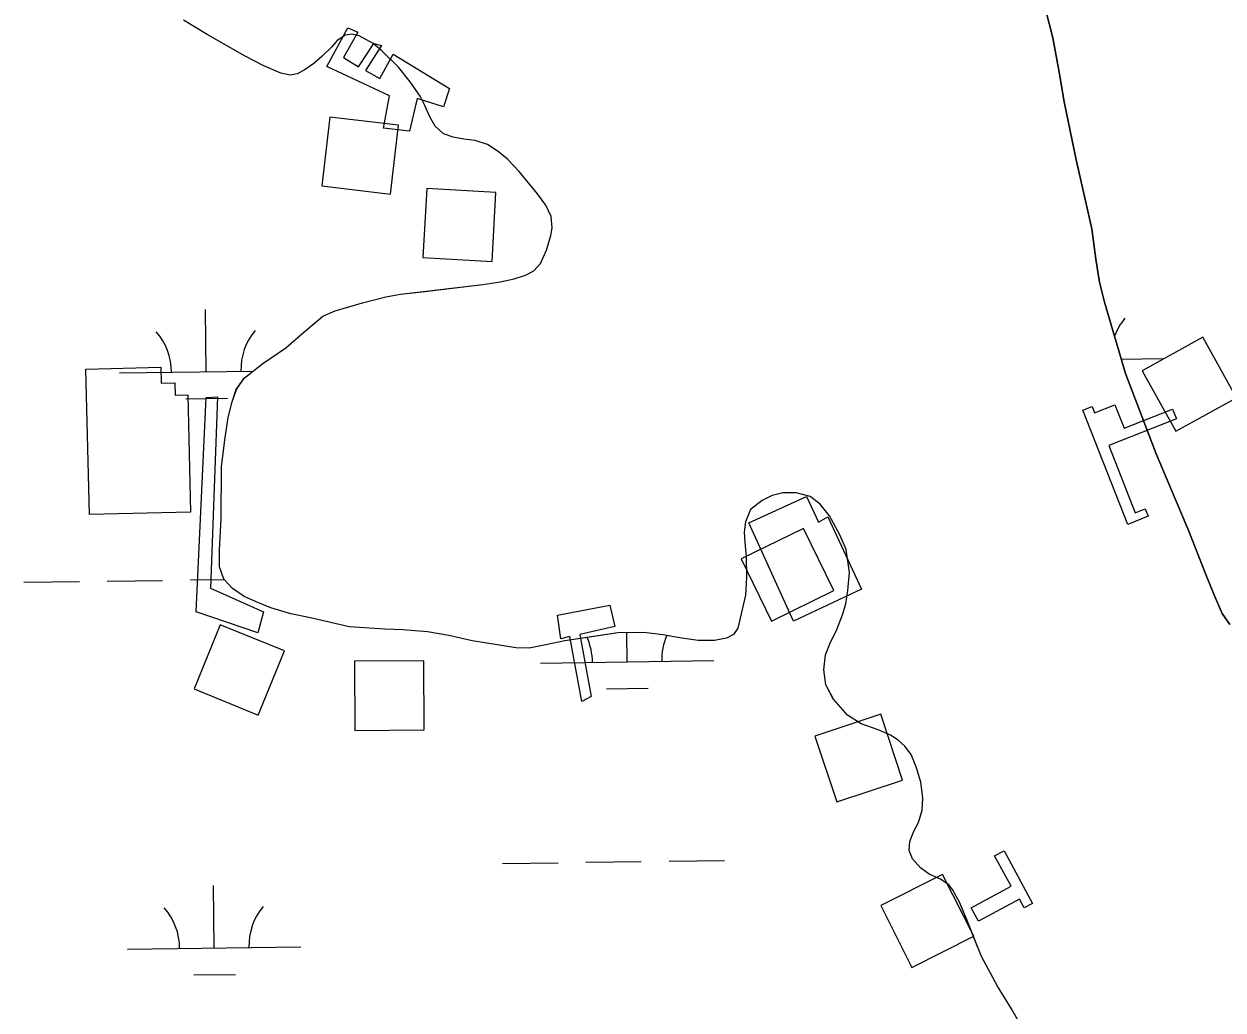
# Model space of a CAD drawing. Extents: x 3767014 to 3805179, y 361544 to 387384.
# Drawn here: x 3779342 to 3780033, y 368930 to 369500 of the extents above; entities that cross this region are included whole.
import ezdxf

# ---------------------------------------------------------------- set-up
doc = ezdxf.new("R2010")
doc.units = 0
for name, color, linetype in [('V-BLDG-OTLN', 7, 'Continuous'), ('V-CHAN-DOCK', 7, 'Continuous'), ('V-TOPO-SHOR', 7, 'Continuous'), ('V-WETL-SWMP', 7, 'Continuous')]:
    doc.layers.add(name, color=color, linetype=linetype)

msp = doc.modelspace()

# ---------------------------------------------------------------- linework, layer by layer
at = {"layer": 'V-BLDG-OTLN'}
for points in [[(3779557.733, 369441.06), (3779518.009, 369445.754), (3779513.314, 369406.031), (3779553.038, 369401.336)], [(3779611.62, 369362.383), (3779613.88, 369402.319), (3779573.944, 369404.579), (3779571.684, 369364.642)], [(3779986.805, 369299.388), (3780006.203, 369264.406), (3780041.185, 369283.805), (3780021.786, 369318.786)], [(3779379.279, 369216.333), (3779377.205, 369300.325), (3779420.514, 369301.394), (3779420.739, 369292.225), (3779428.61, 369292.42), (3779428.788, 369285.197), (3779436.011, 369285.375), (3779437.68, 369217.774)], [(3779808.913, 369172.394), (3779791.383, 369208.348), (3779755.429, 369190.818), (3779772.959, 369154.864)], [(3779491.853, 369137.59), (3779454.837, 369152.75), (3779439.676, 369115.735), (3779476.692, 369100.574)], [(3779572.193, 369131.952), (3779532.195, 369131.654), (3779532.492, 369091.655), (3779572.491, 369091.953)], [(3779848.48, 369063.054), (3779835.856, 369101.01), (3779797.9, 369088.386), (3779810.524, 369050.43)], [(3779889.608, 368972.878), (3779871.608, 369008.598), (3779835.887, 368990.598), (3779853.887, 368954.877)]]:
    msp.add_lwpolyline(points, close=True, dxfattribs=at)
at = {"layer": 'V-CHAN-DOCK'}
for points in [[(3779548.903, 369439.436), (3779552.536, 369458.148), (3779516.237, 369474.999), (3779528.46, 369497.339), (3779534.176, 369494.846), (3779525.863, 369480.113), (3779534.475, 369474.866), (3779543.502, 369488.348), (3779547.822, 369487.189), (3779538.624, 369472.628), (3779546.828, 369468.149), (3779554.48, 369482.087), (3779587.149, 369462.222), (3779583.606, 369451.701), (3779568.371, 369456.59), (3779563.964, 369437.662), (3779548.903, 369439.436)], [(3779476.436, 369147.948), (3779440.838, 369160.133), (3779446.755, 369283.824), (3779453.177, 369284.275), (3779449.081, 369173.794), (3779479.838, 369160.219), (3779476.436, 369147.948)], [(3779978.493, 369210.666), (3779952.504, 369276.552), (3779957.899, 369278.68), (3779959.32, 369275.073), (3779971.059, 369279.704), (3779976.415, 369266.13), (3780004.298, 369277.128), (3780006.457, 369271.657), (3779967.428, 369256.265), (3779982.759, 369217.398), (3779988.537, 369219.677), (3779990.259, 369215.307), (3779978.493, 369210.666)], [(3779785.582, 369154.78), (3779759.722, 369211.624), (3779793.002, 369226.72), (3779800.02, 369211.837), (3779805.419, 369215.1), (3779824.846, 369173.151), (3779785.582, 369154.78)], [(3779663.462, 369108.395), (3779656.49, 369145.861), (3779651.256, 369144.659), (3779649.361, 369158.165), (3779679.637, 369164.082), (3779682.379, 369151.765), (3779662.313, 369146.979), (3779668.848, 369111.354), (3779663.462, 369108.395)], [(3779907.031, 369022.227), (3779923.533, 368991.817), (3779918.692, 368989.191), (3779915.923, 368994.293), (3779892.309, 368981.48), (3779888.076, 368989.279), (3779911.1, 369001.774), (3779901.599, 369019.28), (3779907.031, 369022.227)]]:
    msp.add_lwpolyline(points, dxfattribs=at)
at = {"layer": 'V-TOPO-SHOR'}
for points in [[(3779931.23, 369507.403), (3779935.211, 369491.494), (3779938.803, 369471.794), (3779941.746, 369454.697), (3779945.168, 369437.902), (3779948.589, 369421.204), (3779954.028, 369397.38), (3779957.723, 369381.27), (3779960, 369363.768), (3779962.169, 369350.534), (3779965.073, 369338.965), (3779977.054, 369297.741), (3779994.882, 369251.425), (3780013.735, 369206.785), (3780023.377, 369181.703), (3780028.022, 369170.371), (3780032.956, 369159.144), (3780037.281, 369152.849)], [(3779578.857, 369440.574), (3779575.812, 369446.028), (3779572.842, 369452.455), (3779570.089, 369457.818), (3779564.451, 369466.119), (3779557.646, 369474.583), (3779548.1, 369484.049), (3779542.951, 369488.287), (3779534.886, 369492.743), (3779530.788, 369493.71), (3779527.02, 369493.13), (3779522.344, 369490.009), (3779519.231, 369486.439), (3779513.354, 369480.863), (3779508.799, 369476.773), (3779503.267, 369472.949), (3779499.149, 369470.811), (3779495.19, 369470.035), (3779489.73, 369471.159), (3779480.023, 369475.382), (3779469.119, 369480.934), (3779447.177, 369493.488), (3779433.68, 369501.789)], [(3779645.816, 369388.488), (3779642.744, 369395.006), (3779637.829, 369401.578), (3779627.327, 369414.415), (3779620.554, 369421.524), (3779615.207, 369425.952), (3779608.997, 369429.97), (3779601.954, 369432.317), (3779595.436, 369433.126), (3779589.101, 369434.232), (3779583.526, 369436.13), (3779578.857, 369440.574)], [(3779853.418, 369077.767), (3779849.805, 369082.625), (3779846.035, 369086.022), (3779841.501, 369088.918), (3779834.441, 369091.945), (3779824.652, 369095.583), (3779816.673, 369100.528), (3779808.686, 369109.642), (3779804.213, 369117.971), (3779803.029, 369126.673), (3779804.076, 369135.332), (3779806.443, 369141.599), (3779810.502, 369150.043), (3779813.885, 369158.37), (3779815.669, 369164.721), (3779816.837, 369172.411), (3779817.838, 369182.913), (3779815.862, 369196.154), (3779812.259, 369204.602), (3779806.263, 369215.61), (3779800.858, 369222.364), (3779795.124, 369226.782), (3779787.022, 369228.811), (3779779.354, 369228.913), (3779773.188, 369227.306), (3779767.441, 369224.351), (3779760.775, 369219.239), (3779757.846, 369212.183), (3779757.121, 369206.15), (3779757.457, 369200.434), (3779758.151, 369191.916), (3779758.444, 369180.089), (3779757.926, 369169.696), (3779753.447, 369150.67), (3779751.016, 369147.02), (3779746.992, 369144.98), (3779739.946, 369143.547), (3779730.628, 369143.704), (3779721.187, 369145.023), (3779710.083, 369146.883), (3779699.283, 369148.167), (3779684.249, 369148.087), (3779670.624, 369146.004), (3779653.711, 369143.452), (3779642.615, 369141.044), (3779633.057, 369139.16), (3779625.388, 369139.457), (3779613.507, 369141.296), (3779600.162, 369143.489), (3779586.607, 369146.453), (3779574.425, 369148.675), (3779560.138, 369149.777), (3779549.749, 369150.199), (3779529.152, 369151.436), (3779506.81, 369156.607), (3779495.596, 369159.046), (3779483.967, 369162.542), (3779476.518, 369165.561), (3779468.672, 369169.052), (3779461.867, 369173.54), (3779456.882, 369179.043), (3779454.38, 369186.063), (3779454.332, 369195.859), (3779455.244, 369213.924), (3779455.473, 369243.905), (3779457.515, 369259.476), (3779459.332, 369272.327), (3779461.631, 369281.307), (3779464.075, 369288.449), (3779468.664, 369295.062), (3779479.318, 369303.569), (3779492.581, 369312.531), (3779502.837, 369321.418), (3779514.052, 369330.814), (3779521.152, 369333.994), (3779536.848, 369338.651), (3779550.25, 369341.99), (3779558.748, 369343.556), (3779572.871, 369345.166), (3779591.923, 369347.48), (3779606.337, 369349.098), (3779616.387, 369350.704), (3779624.394, 369352.455), (3779630.942, 369354.46), (3779635.73, 369357.002), (3779639.5, 369361.364), (3779643, 369368.919), (3779645.507, 369377.42), (3779646.273, 369381.805), (3779645.816, 369388.488)], [(3779918.464, 368918.441), (3779911.27, 368930.874), (3779903.184, 368944.061), (3779894.034, 368961.103), (3779886.073, 368980.985), (3779881.529, 368992.126), (3779877.361, 368999.88), (3779875.157, 369002.638), (3779870.427, 369005.722), (3779863.756, 369008.663), (3779858.816, 369012.323), (3779854.129, 369017.544), (3779852.261, 369022.444), (3779852.718, 369027.501), (3779854.993, 369033.571), (3779857.686, 369038.486), (3779859.834, 369045.72), (3779860.148, 369052.712), (3779858.952, 369061.801), (3779856.615, 369070.085), (3779853.418, 369077.767)]]:
    msp.add_lwpolyline(points, dxfattribs=at)
at = {"layer": 'V-WETL-SWMP'}
for p, q in [((3779447.176, 369493.488), (3779433.681, 369501.788)), ((3779469.118, 369480.934), (3779447.176, 369493.488)), ((3779527.02, 369493.131), (3779522.344, 369490.009)), ((3779530.789, 369493.71), (3779527.02, 369493.131)), ((3779534.887, 369492.744), (3779530.789, 369493.71)), ((3779542.951, 369488.287), (3779534.887, 369492.744)), ((3779519.231, 369486.44), (3779513.354, 369480.862)), ((3779522.344, 369490.009), (3779519.231, 369486.44)), ((3779548.1, 369484.049), (3779542.951, 369488.287)), ((3779557.646, 369474.584), (3779548.1, 369484.049)), ((3779480.023, 369475.383), (3779469.118, 369480.934)), ((3779513.354, 369480.862), (3779508.799, 369476.773)), ((3779489.73, 369471.16), (3779480.023, 369475.383)), ((3779495.191, 369470.034), (3779489.73, 369471.16)), ((3779499.149, 369470.811), (3779495.191, 369470.034)), ((3779503.267, 369472.95), (3779499.149, 369470.811)), ((3779508.799, 369476.773), (3779503.267, 369472.95)), ((3779564.452, 369466.118), (3779557.646, 369474.584)), ((3779570.089, 369457.818), (3779564.452, 369466.118)), ((3779572.841, 369452.454), (3779570.089, 369457.818)), ((3779575.812, 369446.028), (3779572.841, 369452.454)), ((3779578.857, 369440.574), (3779575.812, 369446.028)), ((3779583.526, 369436.13), (3779578.857, 369440.574)), ((3779589.102, 369434.231), (3779583.526, 369436.13)), ((3779595.435, 369433.126), (3779589.102, 369434.231)), ((3779601.954, 369432.317), (3779595.435, 369433.126)), ((3779608.997, 369429.969), (3779601.954, 369432.317)), ((3779615.207, 369425.951), (3779608.997, 369429.969)), ((3779620.555, 369421.524), (3779615.207, 369425.951)), ((3779627.327, 369414.416), (3779620.555, 369421.524)), ((3779637.829, 369401.579), (3779627.327, 369414.416)), ((3779642.745, 369395.007), (3779637.829, 369401.579)), ((3779645.816, 369388.487), (3779642.745, 369395.007)), ((3779646.272, 369381.805), (3779645.816, 369388.487)), ((3779645.507, 369377.421), (3779646.272, 369381.805)), ((3779643.001, 369368.919), (3779645.507, 369377.421)), ((3779639.501, 369361.364), (3779643.001, 369368.919)), ((3779635.729, 369357.002), (3779639.501, 369361.364)), ((3779616.387, 369350.704), (3779624.395, 369352.454)), ((3779624.395, 369352.454), (3779630.942, 369354.459)), ((3779630.942, 369354.459), (3779635.729, 369357.002)), ((3779558.748, 369343.557), (3779606.338, 369349.098)), ((3779606.338, 369349.098), (3779616.387, 369350.704)), ((3779521.152, 369333.995), (3779536.849, 369338.651)), ((3779536.849, 369338.651), (3779550.25, 369341.989)), ((3779550.25, 369341.989), (3779558.748, 369343.557)), ((3779446.714, 369298.768), (3779446.214, 369334.764)), ((3779514.053, 369330.813), (3779521.152, 369333.995)), ((3779502.838, 369321.418), (3779514.053, 369330.813)), ((3779492.581, 369312.531), (3779502.838, 369321.418)), ((3779479.319, 369303.57), (3779492.581, 369312.531)), ((3779974.623, 369306.101), (3779998.568, 369306.434)), ((3779396.718, 369298.073), (3779473.776, 369299.144)), ((3779468.664, 369295.061), (3779479.319, 369303.57)), ((3779464.074, 369288.449), (3779468.664, 369295.061)), ((3779434.929, 369283.171), (3779458.927, 369283.505)), ((3779461.632, 369281.307), (3779464.074, 369288.449)), ((3779459.331, 369272.326), (3779461.632, 369281.307)), ((3779457.514, 369259.476), (3779459.331, 369272.326)), ((3779455.474, 369243.905), (3779457.514, 369259.476)), ((3779455.244, 369213.925), (3779455.474, 369243.905)), ((3779779.355, 369228.914), (3779773.187, 369227.306)), ((3779787.021, 369228.812), (3779779.355, 369228.914)), ((3779795.123, 369226.781), (3779787.021, 369228.812)), ((3779767.44, 369224.351), (3779760.775, 369219.239)), ((3779773.187, 369227.306), (3779767.44, 369224.351)), ((3779800.858, 369222.363), (3779795.123, 369226.781)), ((3779806.263, 369215.609), (3779800.858, 369222.363)), ((3779760.775, 369219.239), (3779757.846, 369212.183)), ((3779812.259, 369204.602), (3779806.263, 369215.609)), ((3779454.332, 369195.859), (3779455.244, 369213.925)), ((3779757.846, 369212.183), (3779757.122, 369206.15)), ((3779757.122, 369206.15), (3779757.457, 369200.435)), ((3779757.457, 369200.435), (3779758.152, 369191.916)), ((3779815.862, 369196.154), (3779812.259, 369204.602)), ((3779454.38, 369186.063), (3779454.332, 369195.859)), ((3779817.838, 369182.914), (3779815.862, 369196.154)), ((3779758.152, 369191.916), (3779758.444, 369180.089)), ((3779456.882, 369179.043), (3779454.38, 369186.063)), ((3779758.444, 369180.089), (3779757.925, 369169.696)), ((3779816.837, 369172.412), (3779817.838, 369182.914)), ((3779341.548, 369177.224), (3779373.545, 369177.669)), ((3779389.543, 369177.891), (3779421.54, 369178.335)), ((3779437.538, 369178.558), (3779457.076, 369178.829)), ((3779461.868, 369173.54), (3779456.882, 369179.043)), ((3779468.672, 369169.052), (3779461.868, 369173.54)), ((3779476.519, 369165.56), (3779468.672, 369169.052)), ((3779757.925, 369169.696), (3779753.447, 369150.67)), ((3779815.669, 369164.72), (3779816.837, 369172.412)), ((3779483.966, 369162.542), (3779476.519, 369165.56)), ((3779495.595, 369159.046), (3779483.966, 369162.542)), ((3779506.811, 369156.607), (3779495.595, 369159.046)), ((3779813.885, 369158.371), (3779815.669, 369164.72)), ((3779529.153, 369151.436), (3779506.811, 369156.607)), ((3779810.502, 369150.042), (3779813.885, 369158.371)), ((3779549.749, 369150.198), (3779529.153, 369151.436)), ((3779560.139, 369149.776), (3779549.749, 369150.198)), ((3779574.426, 369148.674), (3779560.139, 369149.776)), ((3779586.606, 369146.452), (3779574.426, 369148.674)), ((3779600.163, 369143.489), (3779586.606, 369146.452)), ((3779684.25, 369148.088), (3779653.711, 369143.453)), ((3779699.283, 369148.168), (3779684.25, 369148.088)), ((3779689.535, 369131.311), (3779689.302, 369148.115)), ((3779710.083, 369146.883), (3779699.283, 369148.168)), ((3779721.187, 369145.023), (3779710.083, 369146.883)), ((3779730.629, 369143.704), (3779721.187, 369145.023)), ((3779746.992, 369144.981), (3779739.946, 369143.546)), ((3779751.015, 369147.021), (3779746.992, 369144.981)), ((3779753.447, 369150.67), (3779751.015, 369147.021)), ((3779806.442, 369141.599), (3779810.502, 369150.042)), ((3779613.507, 369141.296), (3779600.163, 369143.489)), ((3779625.387, 369139.456), (3779613.507, 369141.296)), ((3779633.058, 369139.16), (3779625.387, 369139.456)), ((3779642.615, 369141.045), (3779633.058, 369139.16)), ((3779653.711, 369143.453), (3779642.615, 369141.045)), ((3779739.946, 369143.546), (3779730.629, 369143.704)), ((3779804.075, 369135.332), (3779806.442, 369141.599)), ((3779639.54, 369130.617), (3779739.53, 369132.006)), ((3779803.028, 369126.673), (3779804.075, 369135.332)), ((3779804.213, 369117.972), (3779803.028, 369126.673)), ((3779808.686, 369109.643), (3779804.213, 369117.972)), ((3779677.75, 369115.715), (3779701.748, 369116.048)), ((3779816.672, 369100.528), (3779808.686, 369109.643)), ((3779824.651, 369095.583), (3779816.672, 369100.528)), ((3779834.442, 369091.945), (3779824.651, 369095.583)), ((3779841.501, 369088.918), (3779834.442, 369091.945)), ((3779846.035, 369086.023), (3779841.501, 369088.918)), ((3779849.805, 369082.624), (3779846.035, 369086.023)), ((3779853.417, 369077.766), (3779849.805, 369082.624)), ((3779856.614, 369070.084), (3779853.417, 369077.766)), ((3779858.952, 369061.8), (3779856.614, 369070.084)), ((3779860.147, 369052.711), (3779858.952, 369061.8)), ((3779859.835, 369045.719), (3779860.147, 369052.711)), ((3779857.685, 369038.487), (3779859.835, 369045.719)), ((3779854.993, 369033.571), (3779857.685, 369038.487)), ((3779852.261, 369022.445), (3779852.718, 369027.5)), ((3779852.718, 369027.5), (3779854.993, 369033.571)), ((3779854.128, 369017.543), (3779852.261, 369022.445)), ((3779617.737, 369014.871), (3779649.734, 369015.315)), ((3779665.733, 369015.538), (3779697.73, 369015.982)), ((3779713.728, 369016.204), (3779745.725, 369016.649)), ((3779858.816, 369012.324), (3779854.128, 369017.543)), ((3779863.757, 369008.663), (3779858.816, 369012.324)), ((3779870.426, 369005.723), (3779863.757, 369008.663)), ((3779451.334, 368966.125), (3779450.834, 369002.121)), ((3779875.158, 369002.639), (3779870.426, 369005.723)), ((3779877.361, 368999.88), (3779875.158, 369002.639)), ((3779881.529, 368992.126), (3779877.361, 368999.88)), ((3779894.033, 368961.102), (3779881.529, 368992.126)), ((3779401.339, 368965.43), (3779501.33, 368966.819)), ((3779903.184, 368944.061), (3779894.033, 368961.102)), ((3779439.55, 368950.529), (3779463.548, 368950.862)), ((3779911.27, 368930.874), (3779903.184, 368944.061)), ((3779918.465, 368918.441), (3779911.27, 368930.874))]:
    msp.add_line(p, q, dxfattribs=at)
msp.add_lwpolyline([(3780037.282, 369152.849), (3780032.956, 369159.144), (3780028.022, 369170.372), (3780023.377, 369181.704), (3780013.736, 369206.784), (3779994.882, 369251.425), (3779977.053, 369297.741), (3779965.073, 369338.964), (3779962.169, 369350.533), (3779959.999, 369363.769), (3779957.723, 369381.27), (3779954.027, 369397.379), (3779948.589, 369421.205), (3779945.169, 369437.902), (3779941.747, 369454.697), (3779938.803, 369471.794), (3779935.212, 369491.494), (3779931.23, 369507.402)], dxfattribs=at)
for centre, start, end in [((3780003.804, 369306.981), 140.024034, 159.524898), ((3779391.469, 369298.475), 0.024037, 41.567696), ((3779501.945, 369300.01), 140.024034, 181.567693), ((3779634.291, 369131.019), 0.024037, 24.063024), ((3779744.766, 369132.553), 156.69837, 181.567693), ((3779396.09, 368965.832), 0.024037, 41.567696), ((3779506.565, 368967.367), 140.024034, 181.567693)]:
    msp.add_arc(centre, 35.246, start, end, dxfattribs=at)

doc.saveas('drawing.dxf')
